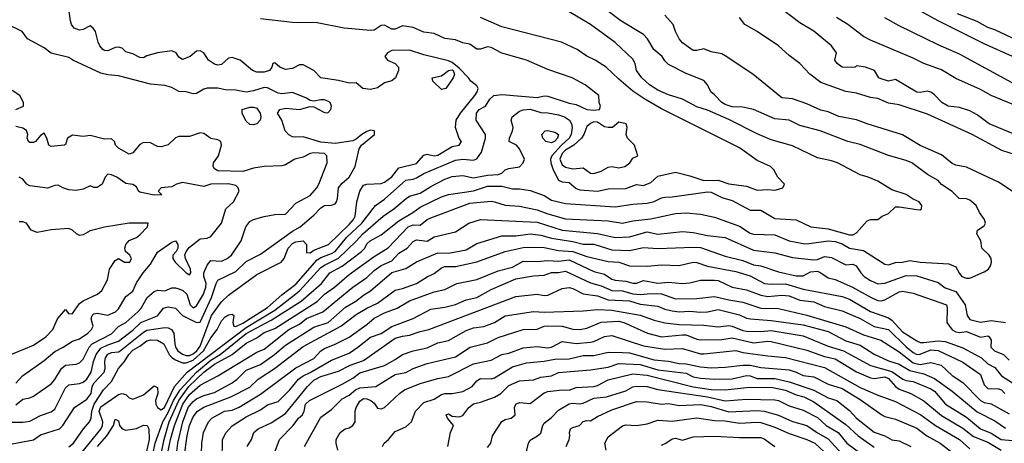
# Model space of a CAD drawing. Header units: metres. Extents: x -46681 to -43747, y -240911 to -237677.
# Tile 501 of 656: x -46287 to -46148, y -239416 to -239356. Entities that reach past the tile are written whole.
import ezdxf

# ---------------------------------------------------------------- set-up
doc = ezdxf.new("R2010")
doc.units = ezdxf.units.M
doc.layers.add('CONTOUR_INDEX', color=1, linetype='Continuous')
doc.layers.add('CONTOUR_INTER', color=3, linetype='Continuous')

msp = doc.modelspace()

# ---------------------------------------------------------------- linework, layer by layer
at = {"layer": 'CONTOUR_INDEX'}
for points, elevation in [([(-46268.6, -239419.22), (-46267.95, -239416.02), (-46266.86, -239413.02), (-46266.1, -239411.7), (-46265.34, -239410.02), (-46264.44, -239408.52), (-46262.13, -239406.02), (-46260.1, -239404.33), (-46258.79, -239403.52), (-46255.1, -239400.58), (-46251.6, -239398.71), (-46247.36, -239396.02), (-46244.49, -239393.52), (-46243.34, -239392.02), (-46241.6, -239391.06), (-46238.86, -239389.02), (-46238.41, -239388.52), (-46238.1, -239387.92), (-46237.65, -239387.52), (-46236.1, -239386.68), (-46233.6, -239384.68), (-46231.63, -239383.52), (-46230.6, -239382.75), (-46227.6, -239381.32), (-46226.6, -239380.97), (-46223.1, -239380.48), (-46221.1, -239379.8), (-46219.1, -239379.8), (-46217.6, -239380.18), (-46216.6, -239380.2), (-46215.1, -239380.43), (-46213.1, -239381.1), (-46212.1, -239381.78), (-46210.1, -239382.27), (-46203.1, -239382.71), (-46200.6, -239382.33), (-46198.6, -239382.21), (-46197.6, -239381.95), (-46196.6, -239381.45), (-46196.1, -239381.34), (-46195.1, -239381.33), (-46190.1, -239380.59), (-46189.6, -239380.65), (-46188.1, -239381.38), (-46186.6, -239381.82), (-46184.1, -239383.17), (-46182.6, -239383.17), (-46180.6, -239384.36), (-46177.6, -239384.53), (-46175.52, -239385.52), (-46173.1, -239385.81), (-46170.1, -239386.67), (-46169.6, -239386.65), (-46169.1, -239386.38), (-46167.6, -239384.68), (-46167.1, -239384.49), (-46166.1, -239384.49), (-46165.46, -239384.02), (-46164.6, -239383.67), (-46163.6, -239382.74), (-46163.1, -239382.71), (-46160.6, -239383.11), (-46160.1, -239383.13), (-46159.93, -239383.02), (-46159.9, -239382.52), (-46160.24, -239382.02), (-46161.1, -239381.63), (-46162.1, -239380.98), (-46164.1, -239380.31), (-46166.1, -239379.09), (-46167.45, -239378.52), (-46168.6, -239378.22), (-46171.76, -239376.52), (-46172.6, -239376.21), (-46174.6, -239375.83), (-46178.1, -239374.14), (-46181.1, -239373.27), (-46183.1, -239372.41), (-46187.1, -239370.39), (-46190.1, -239369.11), (-46191.6, -239368.63), (-46193.6, -239367.56), (-46195.6, -239366.94), (-46197.1, -239366.28), (-46198.26, -239365.52), (-46199.35, -239364.52), (-46200.09, -239363.52), (-46200.29, -239362.52), (-46200.6, -239361.91), (-46203.1, -239359.53), (-46206.6, -239357.02), (-46209.6, -239355.25)], 95), ([(-46146.1, -239368.68), (-46150.1, -239367.02), (-46151.6, -239366.17), (-46155.1, -239364.62), (-46157.1, -239363.39), (-46159.6, -239362.52), (-46161.1, -239361.76), (-46167.1, -239359.23), (-46168.1, -239358.69), (-46170.33, -239357.02), (-46171.93, -239356.02)], 100), ([(-46287.6, -239369), (-46286.5, -239368.52), (-46286.5, -239368.02), (-46287, -239367.02), (-46288.1, -239366.31)], 90), ([(-46287.6, -239410.61), (-46286.6, -239409.85), (-46285.6, -239409.66), (-46285.1, -239409.4), (-46282.6, -239407.68), (-46282.1, -239407.08), (-46281.16, -239405.52), (-46280.6, -239405.04), (-46279.1, -239404.9), (-46278.6, -239404.72), (-46278.1, -239404.19), (-46277.23, -239402.52), (-46276.83, -239402.02), (-46274.1, -239400.64), (-46273.1, -239399.59), (-46272.1, -239399), (-46270.37, -239397.52), (-46269.94, -239397.02), (-46269.07, -239395.52), (-46268.1, -239394.65), (-46267.6, -239394.46), (-46266.6, -239394.57), (-46265.6, -239394.14), (-46265.1, -239394.12), (-46264.6, -239394.28), (-46264.04, -239394.52), (-46263.47, -239395.02), (-46263.02, -239396.52), (-46262.6, -239396.95), (-46262.1, -239396.69), (-46261.15, -239395.02), (-46260.8, -239394.02), (-46260.76, -239393.52), (-46261.07, -239392.52), (-46261.08, -239392.02), (-46260.6, -239390.94), (-46260.1, -239390.28), (-46258.6, -239390.37), (-46257.78, -239390.02), (-46257.19, -239389.52), (-46255.84, -239387.52), (-46255.16, -239385.52), (-46254.6, -239384.78), (-46254.1, -239384.48), (-46252.6, -239384.07), (-46251.1, -239383.78), (-46249.6, -239383.73), (-46248.1, -239382.22), (-46246.1, -239381.13), (-46245.17, -239380.02), (-46244.86, -239379.52), (-46243.72, -239376.52), (-46243.75, -239375.52), (-46244.1, -239375.19), (-46245.6, -239375.1), (-46246.1, -239375.19), (-46247.1, -239375.7), (-46248.28, -239376.02), (-46249.6, -239376.82), (-46250.1, -239376.92), (-46252.6, -239377.02), (-46254.1, -239377.28), (-46255.6, -239377.74), (-46259.1, -239377.63), (-46259.6, -239377.37), (-46259.78, -239377.02), (-46259.73, -239376.52), (-46259, -239375.52), (-46258.61, -239374.02), (-46258.69, -239373.52), (-46259.1, -239373.25), (-46260.1, -239373.09), (-46261.1, -239372.4), (-46261.6, -239372.29), (-46263.1, -239372.78), (-46264.6, -239372.82), (-46265.1, -239372.98), (-46266.1, -239373.97), (-46267.1, -239374.25), (-46267.6, -239374.2), (-46268.6, -239373.71), (-46269.6, -239373.66), (-46270.1, -239373.93), (-46271.1, -239375.1), (-46271.6, -239375.29), (-46273.1, -239374.43), (-46273.56, -239374.02), (-46273.69, -239373.52), (-46274.1, -239373.14), (-46275.1, -239373.2), (-46277.1, -239372.67), (-46278.1, -239372.79), (-46279.6, -239372.6), (-46280.3, -239373.02), (-46280.6, -239373.91), (-46280.73, -239374.02), (-46282.6, -239374.21), (-46282.92, -239374.02), (-46283.2, -239373.02), (-46283.6, -239372.32), (-46284.1, -239372.68), (-46284.81, -239373.52), (-46285.1, -239373.66), (-46285.6, -239373.65), (-46285.79, -239373.52), (-46285.99, -239373.02), (-46285.91, -239372.52), (-46286.1, -239371.96), (-46286.6, -239371.64), (-46287.6, -239371.4)], 90), ([(-46213, -239372.02), (-46212.6, -239371.94), (-46211.6, -239372.21), (-46211.1, -239372.52), (-46211.23, -239373.02), (-46211.6, -239373.45), (-46212.1, -239373.68), (-46212.89, -239373.52), (-46213.3, -239373.02), (-46213.44, -239372.52), (-46213, -239372.02)], 95), ([(-46261.44, -239417.52), (-46261.37, -239416.02), (-46261.12, -239414.52), (-46260.45, -239413.02), (-46259.96, -239412.52), (-46258.19, -239411.52), (-46257.1, -239411.36), (-46256.1, -239410.96), (-46253.1, -239409.13), (-46248.1, -239405.43), (-46245.6, -239404.09), (-46244.62, -239403.02), (-46244.1, -239402.68), (-46242.6, -239402.09), (-46240.6, -239401.08), (-46238.1, -239399.31), (-46237.1, -239398.41), (-46235.6, -239397.67), (-46233.84, -239397.02), (-46232.1, -239395.96), (-46228.6, -239394.7), (-46227.1, -239394.39), (-46225.44, -239393.52), (-46222.6, -239392.97), (-46219.6, -239391.73), (-46217.6, -239391.22), (-46216.1, -239390.39), (-46214.1, -239390.43), (-46212.6, -239390.27), (-46211.1, -239390.37), (-46209.6, -239390.18), (-46206.1, -239391.82), (-46204.6, -239392.22), (-46203.6, -239392.89), (-46203.1, -239393.07), (-46201.6, -239393.21), (-46200.6, -239393.47), (-46200.1, -239393.46), (-46199.1, -239393.12), (-46197.1, -239393.46), (-46195.6, -239393.32), (-46193.6, -239393.51), (-46192.6, -239393.44), (-46191.1, -239393.05), (-46189.1, -239393.04), (-46188.6, -239393.12), (-46186.62, -239394.02), (-46184.6, -239394.44), (-46182.6, -239395.18), (-46181.6, -239395.34), (-46179.6, -239395.18), (-46178.6, -239395.24), (-46177.1, -239395.88), (-46175.1, -239396.13), (-46173.6, -239396.75), (-46171.1, -239397.39), (-46168.6, -239398.45), (-46166.6, -239399.59), (-46164.6, -239400), (-46162.1, -239402.43), (-46161.1, -239403.26), (-46160.6, -239403.51), (-46160.1, -239403.48), (-46158.6, -239402.89), (-46157.6, -239402.98), (-46154.1, -239404.6), (-46151.6, -239406.35), (-46151.1, -239407.82), (-46150.6, -239408.32), (-46149.1, -239408.35), (-46148.67, -239408.52), (-46148.17, -239409.02)], 100), ([(-46242.19, -239417.02), (-46242.45, -239416.02), (-46242.44, -239415.52), (-46241.88, -239414.52), (-46241.16, -239414.02), (-46240.6, -239413.85), (-46240.1, -239413.52), (-46239.75, -239413.02), (-46239.78, -239411.52), (-46239.61, -239411.02), (-46239.1, -239410.11), (-46238.6, -239409.73), (-46238.1, -239409.77), (-46237.55, -239410.02), (-46237.1, -239410.38), (-46236.6, -239411.11), (-46236.1, -239411.2), (-46235.6, -239411), (-46233.52, -239409.02), (-46232.81, -239408.52), (-46230.6, -239407.61), (-46228.1, -239406.9), (-46226.6, -239406.63), (-46223.1, -239404.85), (-46220.6, -239404.34), (-46219.1, -239403.52), (-46218.1, -239403.33), (-46216.1, -239402.59), (-46214.1, -239402.41), (-46212.6, -239402.58), (-46212.1, -239402.48), (-46210.6, -239401.68), (-46208.6, -239401.96), (-46206.6, -239401.79), (-46206.1, -239401.68), (-46204.6, -239400.98), (-46203.6, -239400.84), (-46199.1, -239402.33), (-46196.1, -239402.8), (-46193.6, -239402.68), (-46191.1, -239403.42), (-46190.6, -239403.46), (-46186.1, -239402.95), (-46185.1, -239403.24), (-46181.6, -239403.73), (-46179.1, -239403.94), (-46173.6, -239405.35), (-46168.6, -239408.19), (-46166.1, -239409.27), (-46163.6, -239410.14), (-46160.01, -239412.02), (-46157.94, -239413.52), (-46154.6, -239415.52), (-46153.1, -239416.82)], 105), ([(-46210.04, -239416.52), (-46209.59, -239415.52), (-46209.49, -239415.02), (-46209.57, -239414.52), (-46209.4, -239414.02), (-46209.1, -239413.8), (-46208.12, -239413.52), (-46207.6, -239413), (-46207.1, -239412.83), (-46206.6, -239412.86), (-46205.6, -239412.26), (-46203.6, -239411.34), (-46200.1, -239410.14), (-46198.6, -239410.22), (-46196.6, -239410.55), (-46195.6, -239410.46), (-46194.1, -239410.74), (-46191.1, -239410.6), (-46189.6, -239410.85), (-46187.1, -239411.61), (-46183.1, -239411.42), (-46182.13, -239411.52), (-46180.1, -239412.09), (-46178.1, -239413), (-46176.1, -239413.53), (-46174.6, -239414.59), (-46173.1, -239415.43), (-46171.1, -239417.56)], 110), ([(-46276.06, -239416.52), (-46274.77, -239415.02), (-46273.82, -239413.52), (-46273.6, -239412.63), (-46273.1, -239412.9), (-46272.97, -239413.52), (-46272.62, -239414.02), (-46272.1, -239414.18), (-46270.6, -239413.98), (-46269.6, -239413.51), (-46269.08, -239413.52), (-46268.84, -239414.02), (-46268.8, -239415.52), (-46269.36, -239418.02)], 95)]:
    msp.add_lwpolyline(points, dxfattribs=dict(at, elevation=elevation))
at = {"layer": 'CONTOUR_INTER'}
for points, elevation in [([(-46267.97, -239421.52), (-46266.69, -239415.52), (-46265.97, -239413.02), (-46264.6, -239410.02), (-46263.2, -239408.02), (-46261.1, -239406.02), (-46259.6, -239404.89), (-46257.1, -239403.55), (-46255.1, -239401.95), (-46253.6, -239401.17), (-46252.6, -239400.41), (-46251.1, -239399.89), (-46245.1, -239396.04), (-46244.06, -239395.02), (-46242.66, -239394.02), (-46240.6, -239392.24), (-46237.1, -239389.74), (-46235.1, -239388.48), (-46232.28, -239385.52), (-46231.6, -239385.27), (-46230.6, -239385.29), (-46229.6, -239384.5), (-46229.1, -239384.27), (-46223.6, -239382.18), (-46220.6, -239381.94), (-46220.1, -239382), (-46218.6, -239382.48), (-46216.6, -239382.63), (-46214.1, -239383.12), (-46212.6, -239383.71), (-46210.1, -239384.42), (-46204.1, -239384.67), (-46202.1, -239385.03), (-46200.6, -239384.68), (-46198.1, -239384.43), (-46194.6, -239383.65), (-46193.1, -239383.55), (-46191.1, -239383.76), (-46189.1, -239384.16), (-46185.6, -239385.43), (-46184.1, -239386.43), (-46183.6, -239386.58), (-46180.6, -239386.65), (-46178.6, -239387.5), (-46176.6, -239387.88), (-46176.1, -239387.92), (-46173.1, -239387.53), (-46172.1, -239387.59), (-46171.1, -239387.95), (-46170.1, -239388.52), (-46168.1, -239388.86), (-46165.1, -239390.8), (-46164.6, -239390.89), (-46163.6, -239390.55), (-46162.6, -239390.52), (-46161.6, -239390.28), (-46160.1, -239390.5), (-46156.1, -239390.75), (-46155.1, -239391.17), (-46154.6, -239392.12), (-46154.23, -239392.52), (-46153.6, -239392.79), (-46153.1, -239392.76), (-46151.1, -239391.9), (-46150.51, -239391.52), (-46150.21, -239391.02), (-46150.07, -239390.52), (-46150.1, -239389.99), (-46150.38, -239389.52), (-46151.45, -239388.52), (-46151.57, -239387.52), (-46152.12, -239386.52), (-46152.04, -239386.02), (-46151.1, -239385.41), (-46150.91, -239385.02), (-46151.07, -239384.52), (-46151.75, -239383.52), (-46152.24, -239382.52), (-46153.1, -239381.8), (-46153.6, -239381.59), (-46154.61, -239381.52), (-46155.6, -239380.57), (-46157.1, -239379.57), (-46157.6, -239379.02), (-46159.1, -239378.16), (-46161.28, -239376.52), (-46162.1, -239376.19), (-46164.6, -239375.49), (-46168.6, -239373.94), (-46170.34, -239373.52), (-46174.24, -239372.02), (-46177.1, -239371.23), (-46178.6, -239370.52), (-46180.6, -239370.32), (-46183.6, -239369.02), (-46185.1, -239368.67), (-46186.6, -239368.6), (-46187.6, -239368.31), (-46188.1, -239368.02), (-46189.1, -239366.92), (-46189.62, -239366.52), (-46190.1, -239365.51), (-46190.6, -239364.93), (-46193.1, -239363.92), (-46195.6, -239362.65), (-46196.1, -239362.15), (-46196.49, -239361.52), (-46197.68, -239360.52), (-46198.54, -239359.02), (-46199.1, -239358.44), (-46202.29, -239356.52), (-46208.1, -239352.1)], 96), ([(-46147.1, -239361.51), (-46151.1, -239359.72), (-46157.6, -239356.51), (-46165.6, -239352.03)], 102), ([(-46288.1, -239416.11), (-46285.1, -239415.58), (-46284.1, -239414.84), (-46281.45, -239414.02), (-46280.95, -239413.52), (-46279.3, -239411.02), (-46277.6, -239409.85), (-46276.96, -239409.02), (-46276.81, -239408.02), (-46276.54, -239407.52), (-46275.14, -239406.02), (-46274.99, -239405.52), (-46275.06, -239404.52), (-46274.94, -239404.02), (-46274.6, -239403.5), (-46274.1, -239403.25), (-46273.1, -239403.16), (-46272.86, -239403.02), (-46269.6, -239400.39), (-46269.1, -239400.1), (-46266.6, -239399.71), (-46266.1, -239399.78), (-46265.66, -239400.02), (-46265.31, -239400.52), (-46265.18, -239402.02), (-46265.06, -239402.52), (-46264.74, -239403.02), (-46264.1, -239403.47), (-46263.6, -239403.65), (-46263.1, -239403.65), (-46262.6, -239403.42), (-46262.08, -239403.02), (-46261.6, -239402.37), (-46260.02, -239398.02), (-46258.6, -239396.11), (-46257.6, -239395.18), (-46253.6, -239392.24), (-46250.17, -239390.52), (-46249.75, -239390.02), (-46249.19, -239388.52), (-46248.6, -239387.87), (-46248.1, -239387.66), (-46247.09, -239387.52), (-46246.64, -239388.02), (-46246.6, -239389.15), (-46246.1, -239389.22), (-46245.6, -239388.83), (-46243.52, -239388.02), (-46240.6, -239385.23), (-46240, -239384.52), (-46239.78, -239384.02), (-46239.54, -239382.02), (-46239.1, -239380.49), (-46238.6, -239379.64), (-46238.1, -239379.51), (-46236.1, -239379.44), (-46235.6, -239379.26), (-46234.6, -239378.5), (-46233.6, -239377.21), (-46231.1, -239376.61), (-46230.1, -239375.43), (-46229.6, -239375.27), (-46228.6, -239375.53), (-46228.1, -239375.43), (-46226.1, -239374.19), (-46225.1, -239374.02), (-46224.78, -239373.52), (-46225.1, -239373.1), (-46225.63, -239371.52), (-46225.5, -239370.52), (-46224.91, -239369.52), (-46222.87, -239367.02), (-46222.54, -239366.52), (-46222.4, -239366.02), (-46222.6, -239365.64), (-46223.47, -239365.02), (-46223.77, -239364.52), (-46225.1, -239363.16), (-46226.1, -239362.36), (-46226.6, -239362.13), (-46230.1, -239361.28), (-46232.1, -239360.62), (-46234.6, -239360.7), (-46235.2, -239361.02), (-46235.59, -239361.52), (-46235.2, -239362.02), (-46234.1, -239362.51), (-46233.64, -239363.02), (-46233.66, -239363.52), (-46234.07, -239364.52), (-46234.6, -239364.97), (-46235.6, -239365.26), (-46236.6, -239365.94), (-46237.6, -239366.18), (-46238.67, -239366.02), (-46239.6, -239365.25), (-46240.6, -239365.3), (-46242.1, -239364.91), (-46244.6, -239364.53), (-46245.6, -239363.5), (-46247.1, -239362.71), (-46247.6, -239362.69), (-46248.6, -239363.23), (-46249.6, -239363.37), (-46250.38, -239363.02), (-46251.1, -239362.44), (-46251.38, -239362.52), (-46251.51, -239363.02), (-46251.81, -239363.52), (-46252.6, -239363.73), (-46253.6, -239363.74), (-46254.24, -239363.52), (-46255.99, -239362.02), (-46257.1, -239361.66), (-46257.6, -239361.76), (-46258.6, -239362.64), (-46259.1, -239362.75), (-46259.6, -239362.62), (-46260.44, -239362.02), (-46261.09, -239361.02), (-46261.6, -239360.72), (-46262.1, -239360.76), (-46263.02, -239361.52), (-46264.1, -239361.94), (-46264.6, -239361.64), (-46264.99, -239361.02), (-46265.6, -239360.74), (-46267.6, -239361.02), (-46269.1, -239361.42), (-46269.6, -239361.7), (-46270.1, -239361.67), (-46271.1, -239361.13), (-46272.1, -239360.85), (-46272.6, -239360.37), (-46273.1, -239360.22), (-46273.6, -239360.26), (-46274.6, -239360.71), (-46275.1, -239360.69), (-46275.33, -239360.52), (-46275.76, -239360.02), (-46275.99, -239359.52), (-46276.38, -239358.02), (-46276.68, -239357.52), (-46277.1, -239357.21), (-46278.1, -239357.73), (-46278.6, -239357.81), (-46279.36, -239357.52), (-46279.73, -239357.02), (-46279.87, -239356.52), (-46280.15, -239354.52)], 92), ([(-46147.1, -239372.38), (-46150.41, -239371.02), (-46152.1, -239369.73), (-46153.1, -239369.18), (-46154.6, -239368.73), (-46156.18, -239368.52), (-46157.09, -239368.02), (-46158.1, -239366.91), (-46158.6, -239366.56), (-46159.1, -239366.41), (-46160.1, -239366.59), (-46160.6, -239366.56), (-46163.6, -239364.77), (-46164.6, -239364.98), (-46165.6, -239364.66), (-46165.96, -239364.52), (-46166.55, -239363.52), (-46167.83, -239363.02), (-46169.1, -239362.82), (-46169.28, -239363.02), (-46169.6, -239363.09), (-46171.12, -239363.02), (-46171.83, -239362.52), (-46172.15, -239362.02), (-46171.93, -239361.02), (-46172.62, -239360.02), (-46175.1, -239357.97), (-46177.1, -239356.8), (-46179.6, -239354.85)], 99), ([(-46280.1, -239416.53), (-46279.45, -239416.02), (-46278.04, -239414.02), (-46277.18, -239413.02), (-46276.95, -239412.52), (-46276.86, -239411.52), (-46276.56, -239410.52), (-46275.22, -239408.52), (-46274.1, -239407.33), (-46273.1, -239405.52), (-46272.26, -239404.52), (-46271.68, -239403.52), (-46271.1, -239402.94), (-46270.1, -239402.38), (-46269.1, -239401.6), (-46268.6, -239401.45), (-46267.6, -239401.49), (-46266.71, -239402.02), (-46265.97, -239403.52), (-46265.6, -239403.96), (-46265.1, -239404.28), (-46264.1, -239404.72), (-46263.6, -239404.7), (-46262.6, -239404.32), (-46261.12, -239403.02), (-46260.1, -239401.18), (-46259.2, -239400.02), (-46258.6, -239398.78), (-46258.1, -239398.23), (-46257.6, -239397.93), (-46257.1, -239397.83), (-46256.84, -239398.02), (-46257.01, -239399.02), (-46256.85, -239399.52), (-46256.6, -239399.57), (-46255.6, -239399.12), (-46252.1, -239396.92), (-46250.1, -239395.1), (-46248.1, -239393.62), (-46245.1, -239390.21), (-46244.6, -239389.87), (-46243.1, -239389.31), (-46242.6, -239388.99), (-46240.98, -239387.02), (-46238.81, -239385.02), (-46236.87, -239382.52), (-46235.6, -239381.64), (-46232.6, -239378.94), (-46231.6, -239378.84), (-46231.1, -239378.64), (-46230.1, -239378), (-46225.6, -239376.13), (-46224.6, -239376.01), (-46223.1, -239376.14), (-46222.6, -239375.94), (-46221.93, -239375.02), (-46221.41, -239373.02), (-46221.39, -239372.52), (-46222.68, -239370.52), (-46222.67, -239369.52), (-46222.28, -239369.02), (-46221.37, -239368.52), (-46220.78, -239367.52), (-46220.21, -239367.02), (-46219.1, -239366.88), (-46214.1, -239367.29), (-46213.1, -239367.09), (-46212.6, -239367.13), (-46209.6, -239368.09), (-46208.6, -239368.27), (-46207.1, -239369), (-46206.1, -239369.11), (-46205.31, -239369.02), (-46205.19, -239368.52), (-46205.35, -239368.02), (-46205.41, -239367.02), (-46207.34, -239365.52), (-46209.19, -239364.52), (-46212.6, -239363.34), (-46215.6, -239362.02), (-46219.1, -239361.06), (-46220.6, -239360.26), (-46221.1, -239360.17), (-46222.1, -239360.51), (-46222.6, -239360.49), (-46223.6, -239359.81), (-46224.6, -239359.59), (-46225.6, -239359.16), (-46227.1, -239358.97), (-46228.6, -239358.27), (-46230.1, -239358.11), (-46231.6, -239357.44), (-46233.1, -239357.2), (-46234.1, -239357.67), (-46234.6, -239357.66), (-46235.6, -239357.12), (-46236.1, -239357.15), (-46237.1, -239357.81), (-46237.6, -239357.85), (-46241.3, -239357.52), (-46245.1, -239356.77), (-46248.6, -239356.75), (-46253.1, -239356.23)], 93), ([(-46279.1, -239418.33), (-46275.6, -239414.06), (-46275.38, -239413.52), (-46275.34, -239413.02), (-46275.83, -239411.52), (-46275.6, -239410.9), (-46273.1, -239409.15), (-46272.6, -239409.02), (-46272.1, -239409.16), (-46271.6, -239409.64), (-46271.1, -239409.81), (-46269.6, -239409.21), (-46268.1, -239407.96), (-46267.6, -239408.19), (-46267.58, -239409.02), (-46267.88, -239410.02), (-46267.85, -239410.52), (-46267.64, -239411.02), (-46267.1, -239411.32), (-46266.61, -239411.02), (-46265.24, -239408.02), (-46263.44, -239406.02), (-46255.1, -239399.74), (-46251.1, -239397.3), (-46248.1, -239394.97), (-46247.55, -239394.52), (-46244.6, -239391.29), (-46244.1, -239390.92), (-46242.1, -239389.95), (-46239.6, -239387.56), (-46238.68, -239386.52), (-46235.82, -239384.02), (-46234.31, -239383.02), (-46232.56, -239381.52), (-46232.1, -239381.23), (-46230.6, -239380.79), (-46229.1, -239379.85), (-46227.1, -239378.82), (-46226.1, -239378.44), (-46224.6, -239378.31), (-46223.1, -239378.62), (-46221.1, -239378.25), (-46219.6, -239378.17), (-46219.1, -239377.97), (-46218.6, -239377.52), (-46218.1, -239377.3), (-46216.6, -239377.08), (-46216.07, -239376.52), (-46215.87, -239376.02), (-46216.61, -239374.52), (-46217.01, -239374.02), (-46218.06, -239373.52), (-46218.01, -239373.02), (-46217.58, -239372.02), (-46217.5, -239371.52), (-46217.77, -239370.52), (-46217.61, -239370.02), (-46216.6, -239369.22), (-46216.1, -239369.03), (-46215.1, -239368.94), (-46213.6, -239369.4), (-46212.6, -239369.45), (-46211.1, -239369.75), (-46210.23, -239370.02), (-46209.57, -239370.52), (-46209.27, -239371.02), (-46209.17, -239371.52), (-46209.32, -239372.52), (-46209.6, -239373.05), (-46210.68, -239374.02), (-46212.06, -239375.52), (-46212.21, -239376.02), (-46212.16, -239376.52), (-46211.84, -239377.52), (-46211.1, -239378.94), (-46210.6, -239379.18), (-46209.6, -239379.3), (-46208.6, -239380.11), (-46208.1, -239380.31), (-46205.6, -239380.49), (-46204.1, -239380.18), (-46201.6, -239380.11), (-46200.1, -239379.58), (-46199.1, -239379.69), (-46198.1, -239379.31), (-46197.1, -239378.39), (-46194.6, -239377.82), (-46192.6, -239378.33), (-46190.61, -239379.02), (-46188.6, -239378.98), (-46187.1, -239379.46), (-46184.6, -239379.82), (-46183.1, -239380.39), (-46181.6, -239380.27), (-46180.6, -239380.35), (-46180.1, -239380.24), (-46179.49, -239380.02), (-46179.25, -239379.52), (-46180.19, -239378.52), (-46180.76, -239377.52), (-46181.21, -239377.02), (-46183.1, -239376.2), (-46185.6, -239374.41), (-46196.6, -239368.88), (-46198.95, -239367.52), (-46200.6, -239366.41), (-46202.6, -239364.72), (-46204.36, -239363.02), (-46205.92, -239362.02), (-46207.1, -239361.46), (-46208.46, -239360.52), (-46210.69, -239359.52), (-46219.1, -239357.33), (-46222.1, -239356.04)], 94), ([(-46146.6, -239380.87), (-46149.1, -239379.24), (-46153.6, -239377.12), (-46155.1, -239376.83), (-46155.6, -239376.62), (-46157.1, -239375.41), (-46160.1, -239374.06), (-46162.6, -239372.57), (-46167.6, -239371.03), (-46169.1, -239370.43), (-46171.6, -239369.99), (-46173.1, -239369.32), (-46174.1, -239369.07), (-46176.1, -239368.2), (-46178.1, -239367.5), (-46179.6, -239367.36), (-46183.7, -239364.02), (-46187.6, -239361.43), (-46188.1, -239361.17), (-46189.6, -239360.86), (-46190.6, -239360.46), (-46191.6, -239360.69), (-46192.1, -239360.67), (-46192.6, -239360.36), (-46193.6, -239359.6), (-46194.1, -239359.03), (-46194.61, -239358.02), (-46194.93, -239357.02), (-46196.1, -239355.68)], 97), ([(-46145.1, -239375.91), (-46148.6, -239374.78), (-46152.79, -239372.52), (-46159.1, -239369.65), (-46163.1, -239368.34), (-46164.6, -239368.12), (-46166.1, -239367.44), (-46167.1, -239367.29), (-46169.1, -239366.69), (-46170.6, -239366.46), (-46174.1, -239365.17), (-46175.67, -239364.02), (-46177.1, -239362.53), (-46178.6, -239361.39), (-46180.07, -239360.02), (-46183.1, -239358), (-46184.82, -239357.02), (-46185.61, -239356.02)], 98), ([(-46146.1, -239365.78), (-46154.6, -239361.21), (-46157.6, -239359.9), (-46163.1, -239357.19), (-46165.1, -239356.07)], 101), ([(-46147.1, -239358.95), (-46149.6, -239357.76), (-46150.6, -239357.43), (-46152.1, -239356.61), (-46154.88, -239355.52)], 103), ([(-46288.1, -239413.06), (-46286.6, -239413.06), (-46285.6, -239412.91), (-46284.1, -239412.12), (-46282.6, -239411.62), (-46282.1, -239411.25), (-46280.6, -239408.25), (-46280.1, -239407.8), (-46278.6, -239407.63), (-46278.1, -239407.45), (-46277.6, -239406.99), (-46276.95, -239406.02), (-46276.63, -239404.52), (-46276.25, -239403.52), (-46275.6, -239402.65), (-46274.6, -239402.15), (-46273.1, -239401.66), (-46271.1, -239400.12), (-46269.96, -239399.02), (-46267.6, -239398.07), (-46266.79, -239397.02), (-46266.1, -239396.81), (-46265.1, -239396.99), (-46264.1, -239398.03), (-46262.1, -239399), (-46261.6, -239398.96), (-46260.03, -239395.52), (-46259.37, -239393.52), (-46259.1, -239393.07), (-46256.6, -239391.82), (-46255.1, -239390.43), (-46253.1, -239389.41), (-46248.6, -239386.16), (-46247.52, -239385.52), (-46245.6, -239383.91), (-46244.6, -239382.85), (-46244.1, -239382.55), (-46243.1, -239382.47), (-46242.6, -239382.28), (-46242.4, -239382.02), (-46242.23, -239381.52), (-46242.12, -239380.02), (-46241.6, -239379.36), (-46240.61, -239378.52), (-46239.77, -239377.02), (-46239.21, -239374.52), (-46238.88, -239374.02), (-46237.03, -239372.52), (-46237.01, -239372.02), (-46237.6, -239371.93), (-46238.1, -239372.1), (-46238.82, -239372.52), (-46239.6, -239373.2), (-46240.1, -239373.41), (-46242.6, -239373.79), (-46244.6, -239373.59), (-46247.1, -239372.83), (-46248.1, -239372.91), (-46248.6, -239372.83), (-46249.1, -239372.55), (-46249.61, -239372.02), (-46250.09, -239370.52), (-46250.7, -239369.52), (-46250.36, -239369.02), (-46249.6, -239368.81), (-46247.6, -239369.02), (-46246.1, -239368.58), (-46245.6, -239368.6), (-46244.1, -239369.42), (-46243.6, -239369.49), (-46243.2, -239369.02), (-46243.1, -239368.52), (-46243.3, -239368.02), (-46243.6, -239367.82), (-46244.1, -239367.64), (-46244.6, -239367.63), (-46245.6, -239367.82), (-46246.1, -239367.71), (-46246.6, -239367.39), (-46248.6, -239366.62), (-46250.1, -239366.78), (-46250.6, -239366.7), (-46252.1, -239365.92), (-46252.6, -239365.88), (-46254.1, -239366.36), (-46255.1, -239366.53), (-46256.6, -239366.28), (-46258.1, -239366.21), (-46259.1, -239365.98), (-46260.6, -239366.01), (-46261.1, -239366.11), (-46262.1, -239366.73), (-46262.6, -239366.8), (-46263.6, -239366.51), (-46264.6, -239366.48), (-46265.6, -239365.9), (-46266.6, -239365.6), (-46268.6, -239365.41), (-46273.1, -239364.26), (-46274.6, -239364.11), (-46275.6, -239363.87), (-46279.54, -239362.02), (-46280.1, -239361.66), (-46282.6, -239361.06), (-46283.6, -239360.29), (-46285.92, -239359.02), (-46286.71, -239358.02), (-46289.1, -239356.81)], 91), ([(-46226.6, -239363.52), (-46226.1, -239363.4), (-46225.93, -239363.52), (-46225.77, -239364.02), (-46225.93, -239364.52), (-46226.98, -239366.02), (-46227.6, -239366.17), (-46228.82, -239365.02), (-46228.92, -239364.52), (-46227.6, -239364.23), (-46226.6, -239363.52)], 92), ([(-46255.69, -239369.02), (-46254.6, -239368.67), (-46254.1, -239368.67), (-46253.6, -239368.83), (-46253.13, -239369.52), (-46253.06, -239370.02), (-46253.17, -239370.52), (-46253.6, -239371.03), (-46254.1, -239371.17), (-46254.6, -239371.1), (-46255.1, -239370.63), (-46255.45, -239370.02), (-46255.69, -239369.52), (-46255.69, -239369.02)], 91), ([(-46206.6, -239370.97), (-46207.1, -239371.41), (-46207.54, -239372.52), (-46207.88, -239373.02), (-46208.92, -239374.02), (-46210.1, -239374.71), (-46210.6, -239375.22), (-46210.92, -239376.02), (-46210.6, -239376.82), (-46210.1, -239377.14), (-46209.1, -239377.38), (-46207.6, -239377.21), (-46206.6, -239377.96), (-46206.1, -239378.04), (-46205.1, -239377.71), (-46204.1, -239377.12), (-46203.6, -239377.01), (-46202.6, -239377.24), (-46201.76, -239377.02), (-46201.06, -239376.52), (-46200.6, -239375.84), (-46199.9, -239375.52), (-46200.38, -239374.02), (-46201.38, -239373.02), (-46201.55, -239372.52), (-46201.4, -239371.52), (-46201.54, -239371.02), (-46202.6, -239370.78), (-46203.47, -239371.52), (-46204.1, -239371.55), (-46204.6, -239371.46), (-46205.6, -239370.77), (-46206.1, -239370.73), (-46206.6, -239370.97)], 93), ([(-46287.6, -239407.56), (-46286.63, -239406.52), (-46283.6, -239404.36), (-46282.1, -239403.12), (-46280.9, -239402.52), (-46279.6, -239401.66), (-46278.6, -239401.31), (-46277.43, -239400.52), (-46276.91, -239400.02), (-46276.69, -239399.52), (-46276.98, -239398.52), (-46276.84, -239398.02), (-46276.6, -239397.82), (-46276.1, -239397.72), (-46274.6, -239398.01), (-46273.52, -239397.52), (-46273.1, -239397.08), (-46272.1, -239395.37), (-46271.1, -239394.59), (-46270.6, -239393.41), (-46269.65, -239392.02), (-46268.6, -239390.82), (-46267.6, -239389.13), (-46265.6, -239387.68), (-46265.1, -239387.5), (-46264.77, -239388.02), (-46264.75, -239388.52), (-46264.97, -239389.02), (-46265.47, -239389.52), (-46265.46, -239390.02), (-46265.12, -239390.52), (-46263.6, -239392), (-46263.1, -239392.31), (-46262.92, -239392.02), (-46262.97, -239391.52), (-46263.69, -239390.02), (-46263.76, -239389.52), (-46263.59, -239389.02), (-46263.1, -239388.39), (-46261.6, -239387.21), (-46260.6, -239387.14), (-46260.1, -239386.92), (-46258.61, -239385.02), (-46258, -239383.02), (-46256.91, -239382.02), (-46256.09, -239380.52), (-46256.26, -239380.02), (-46256.6, -239379.73), (-46257.6, -239379.49), (-46260.1, -239379.52), (-46261.1, -239379.87), (-46264.1, -239379.29), (-46264.96, -239379.52), (-46265.6, -239379.92), (-46267.1, -239380.04), (-46267.53, -239380.52), (-46266.99, -239381.02), (-46268.1, -239381.06), (-46270.1, -239380.63), (-46270.31, -239380.52), (-46270.6, -239379.89), (-46271.1, -239379.55), (-46272.1, -239379.43), (-46273.36, -239378.52), (-46274.1, -239378.19), (-46274.6, -239378.11), (-46275, -239378.52), (-46275.42, -239379.52), (-46276.1, -239379.97), (-46276.6, -239379.99), (-46277.1, -239379.78), (-46278.1, -239380.22), (-46279.1, -239380.43), (-46280.1, -239380.33), (-46280.97, -239380.02), (-46281.6, -239379.64), (-46282.1, -239379.69), (-46283.1, -239380.09), (-46285.6, -239379.74), (-46286.02, -239379.52), (-46286.6, -239378.83), (-46287.1, -239378.55)], 89), ([(-46266.49, -239419.02), (-46265.78, -239415.52), (-46265.24, -239413.52), (-46264.03, -239410.52), (-46263.1, -239409.16), (-46261.6, -239407.84), (-46259.1, -239406.53), (-46253.6, -239403.21), (-46252.6, -239402.76), (-46249.1, -239400.02), (-46247.6, -239399.24), (-46246.6, -239398.46), (-46244.3, -239397.52), (-46240.08, -239394.02), (-46238.1, -239392.69), (-46237.1, -239391.67), (-46236.1, -239391.01), (-46234.6, -239390.32), (-46233.6, -239389.27), (-46232.43, -239388.52), (-46231.6, -239387.59), (-46231.1, -239387.38), (-46229.6, -239387.54), (-46228.6, -239386.94), (-46225.6, -239386.26), (-46223.76, -239385.02), (-46222.1, -239384.48), (-46214.1, -239384.9), (-46210.6, -239386), (-46205.6, -239386.47), (-46203.1, -239387.05), (-46201.1, -239386.94), (-46198.6, -239386.26), (-46197.1, -239386.56), (-46193.6, -239386.21), (-46192.1, -239386.32), (-46190.1, -239386.77), (-46187.6, -239387.03), (-46183.6, -239388.84), (-46180.6, -239389.22), (-46178.1, -239389.84), (-46175.1, -239390.18), (-46174.6, -239390.12), (-46173.6, -239389.71), (-46172.6, -239389.84), (-46170.6, -239390.9), (-46169.6, -239390.81), (-46169.12, -239391.02), (-46168.5, -239392.02), (-46168, -239392.52), (-46167.1, -239393.12), (-46166.1, -239393.57), (-46165.1, -239393.48), (-46162.1, -239392.38), (-46160.6, -239392.43), (-46157.6, -239393.4), (-46156.6, -239394.14), (-46155.1, -239394.63), (-46153.78, -239396.52), (-46153.5, -239398.02), (-46153.1, -239398.61), (-46151.6, -239398.96), (-46150.1, -239398.75), (-46148.1, -239399.03)], 97), ([(-46290.6, -239404.48), (-46285.1, -239402.21), (-46283.37, -239401.02), (-46282.37, -239400.02), (-46281.69, -239398.52), (-46280.6, -239397.19), (-46280.1, -239397.82), (-46279.6, -239397.77), (-46278.6, -239396.33), (-46278.1, -239395.97), (-46276.07, -239395.02), (-46275.48, -239394.52), (-46274.66, -239393.02), (-46274.38, -239391.52), (-46273.6, -239390.27), (-46273.1, -239389.98), (-46272.28, -239390.52), (-46271.53, -239390.52), (-46271.27, -239390.02), (-46271.52, -239389.52), (-46272.12, -239389.02), (-46272.23, -239388.52), (-46272.08, -239388.02), (-46271.6, -239387.44), (-46270.6, -239387.02), (-46270.1, -239386.67), (-46269.05, -239385.52), (-46268.95, -239385.02), (-46271.6, -239385.04), (-46275.1, -239385.59), (-46277.1, -239386.12), (-46278.1, -239386.67), (-46278.6, -239386.77), (-46279.05, -239386.52), (-46279.6, -239386), (-46280.1, -239385.76), (-46282.6, -239385.95), (-46284.6, -239386.35), (-46285.42, -239386.02), (-46286.1, -239385.02), (-46286.6, -239384.84), (-46287.1, -239384.82)], 88), ([(-46265.13, -239419.02), (-46264.73, -239416.02), (-46264.06, -239413.02), (-46263.29, -239411.02), (-46262.6, -239410.17), (-46262.1, -239409.76), (-46261.1, -239409.31), (-46259.6, -239408.89), (-46257.1, -239407.51), (-46256.41, -239407.02), (-46255.1, -239405.73), (-46253.1, -239404.92), (-46251.13, -239403.52), (-46249.6, -239402.2), (-46245.6, -239399.66), (-46243.58, -239399.02), (-46241.1, -239396.87), (-46239.66, -239396.02), (-46238.6, -239395.15), (-46237.6, -239394.54), (-46234.6, -239391.97), (-46232.6, -239391.4), (-46231.1, -239390.48), (-46228.1, -239389.19), (-46226.6, -239389.25), (-46224.1, -239388.76), (-46222.6, -239387.9), (-46219.1, -239386.81), (-46217.1, -239386.81), (-46215.1, -239386.53), (-46213.6, -239386.7), (-46212.1, -239387.13), (-46209.1, -239387.61), (-46207.6, -239387.98), (-46206.1, -239388), (-46203.6, -239388.8), (-46201.1, -239388.89), (-46199.1, -239388.45), (-46197.1, -239388.61), (-46192.1, -239388.39), (-46191.1, -239388.44), (-46187.6, -239389.67), (-46185.1, -239390.27), (-46183.6, -239390.91), (-46182.6, -239391.03), (-46180.1, -239391.9), (-46177.6, -239392.42), (-46176.6, -239392.44), (-46175.6, -239391.86), (-46174.6, -239391.79), (-46174.1, -239392.01), (-46173.1, -239392.72), (-46172.1, -239392.98), (-46169.67, -239394.02), (-46167.03, -239395.52), (-46166.1, -239395.92), (-46165.6, -239395.96), (-46165.1, -239395.81), (-46163.1, -239394.68), (-46162.6, -239394.6), (-46161.1, -239394.87), (-46156.42, -239396.52), (-46156.31, -239397.02), (-46156.38, -239399.02), (-46155.6, -239400.04), (-46155.1, -239400.32), (-46154.6, -239400.41), (-46153.6, -239400.3), (-46151.6, -239401.07), (-46150.6, -239400.9), (-46150.38, -239401.02), (-46150.13, -239401.52), (-46150.15, -239402.52), (-46149.63, -239403.02), (-46148.37, -239403.52), (-46147.6, -239404.32)], 98), ([(-46263.85, -239418.02), (-46263.45, -239415.02), (-46263.09, -239413.52), (-46262.6, -239412.32), (-46261.97, -239411.52), (-46261.1, -239410.97), (-46257.27, -239409.52), (-46254.6, -239408.13), (-46253.43, -239407.02), (-46251.12, -239405.52), (-46247.1, -239402.42), (-46241.77, -239399.52), (-46239.6, -239397.88), (-46238.1, -239396.98), (-46236.6, -239396.28), (-46234.1, -239394.47), (-46233.1, -239394.25), (-46231.1, -239393.51), (-46229.6, -239392.57), (-46228.6, -239392.1), (-46227.6, -239391.32), (-46227.1, -239391.14), (-46225.6, -239391.14), (-46222.6, -239390.49), (-46218.6, -239388.99), (-46216.1, -239388.46), (-46215.1, -239388.38), (-46213.1, -239388.43), (-46211.1, -239388.89), (-46209.1, -239389.01), (-46207.1, -239389.72), (-46204.1, -239390.4), (-46202.6, -239390.51), (-46201.1, -239391.05), (-46198.6, -239391.08), (-46196.6, -239390.88), (-46194.1, -239391.01), (-46192.1, -239390.51), (-46191.6, -239390.56), (-46190.1, -239391.09), (-46186.1, -239391.84), (-46184.1, -239392.43), (-46182.07, -239393.52), (-46181.1, -239393.64), (-46179.1, -239393.55), (-46176.6, -239394.3), (-46171.1, -239395.34), (-46170.1, -239395.74), (-46167.1, -239397.47), (-46164.6, -239398.37), (-46164.1, -239398.67), (-46162.6, -239400.33), (-46160.6, -239401.61), (-46160.1, -239401.82), (-46159.6, -239401.85), (-46157.6, -239401.61), (-46156.6, -239401.69), (-46154.1, -239402.6), (-46152.35, -239403.52), (-46151.5, -239404.02), (-46150.6, -239404.85), (-46149.6, -239405.35), (-46148.67, -239406.52), (-46147.11, -239407.52)], 99), ([(-46258.51, -239418.52), (-46258.48, -239415.52), (-46257.94, -239414.52), (-46257.1, -239413.61), (-46255.1, -239412.32), (-46253.1, -239411.32), (-46252.1, -239410.65), (-46250.6, -239410.15), (-46248.96, -239408.52), (-46247.75, -239407.02), (-46247.1, -239406.52), (-46246.1, -239406.07), (-46243.1, -239404.33), (-46240.6, -239403.34), (-46239.36, -239402.52), (-46237.6, -239401.07), (-46236.1, -239400.56), (-46234.6, -239399.59), (-46231.6, -239398.48), (-46229.1, -239397.14), (-46227.1, -239396.86), (-46225.6, -239396.5), (-46224.1, -239395.85), (-46222.6, -239395.51), (-46220.6, -239394.37), (-46217.1, -239392.86), (-46214.6, -239392.44), (-46213.1, -239392.34), (-46212.1, -239391.99), (-46211.1, -239391.99), (-46210.1, -239391.8), (-46206.6, -239393.43), (-46205.1, -239393.85), (-46203.6, -239394.51), (-46202.1, -239394.56), (-46200.6, -239394.96), (-46199.6, -239395.09), (-46198.1, -239394.94), (-46196.6, -239394.99), (-46194.6, -239395.7), (-46191.6, -239395.63), (-46189.1, -239395.36), (-46187.1, -239395.85), (-46185.1, -239396.16), (-46182.6, -239397), (-46180.1, -239397.07), (-46176.1, -239397.97), (-46170.6, -239399.62), (-46168.1, -239400.78), (-46165.66, -239401.52), (-46163.1, -239403.18), (-46161.1, -239404.72), (-46160.1, -239404.93), (-46158.6, -239404.64), (-46157.15, -239405.02), (-46155.6, -239406.49), (-46154.1, -239407.48), (-46151.6, -239410.03), (-46151.1, -239410.28), (-46150.1, -239410.49), (-46147.6, -239411.9)], 101), ([(-46254.99, -239416.52), (-46254.38, -239415.52), (-46254.02, -239414.52), (-46253.43, -239414.02), (-46251.6, -239413.17), (-46249.6, -239411.84), (-46246.49, -239408.02), (-46245.6, -239407.17), (-46244.6, -239406.65), (-46242.1, -239405.88), (-46240.45, -239405.02), (-46238.6, -239404.39), (-46234.1, -239401.25), (-46233.1, -239400.93), (-46232.1, -239400.82), (-46230.6, -239400.28), (-46229.36, -239400.02), (-46217.1, -239395.37), (-46214.1, -239395.05), (-46213.1, -239395.23), (-46212.6, -239395.18), (-46210.6, -239394.22), (-46209.6, -239394.09), (-46209.1, -239394.22), (-46207.6, -239395), (-46205.6, -239395.27), (-46204.1, -239395.81), (-46201.1, -239395.98), (-46199.6, -239396.45), (-46197.1, -239396.72), (-46196.1, -239397.15), (-46195.1, -239397.38), (-46194.1, -239397.51), (-46192.6, -239397.43), (-46191.1, -239397.55), (-46190.1, -239397.51), (-46188.6, -239397.21), (-46185.6, -239397.95), (-46184.6, -239398.4), (-46184.03, -239398.52), (-46181.1, -239398.74), (-46176.6, -239399.37), (-46173.1, -239400.3), (-46170.6, -239401.62), (-46168.6, -239402.21), (-46166.6, -239403.49), (-46164.6, -239404.41), (-46163.1, -239404.88), (-46161.6, -239405.81), (-46159.6, -239406.28), (-46158.1, -239406.91), (-46155.6, -239408.68), (-46152.1, -239411.62), (-46149.6, -239412.9), (-46148.1, -239413.91)], 102), ([(-46251.16, -239417.52), (-46250.41, -239415.52), (-46248.51, -239413.52), (-46247.76, -239412.52), (-46247.19, -239412.02), (-46246.96, -239411.52), (-46246.76, -239410.52), (-46246.21, -239410.02), (-46241.6, -239407.71), (-46240.1, -239406.88), (-46239.1, -239406.11), (-46235.6, -239405.08), (-46234.1, -239404.25), (-46233.1, -239403.51), (-46231.6, -239403.02), (-46229.6, -239402.57), (-46228.1, -239401.91), (-46226.6, -239401.54), (-46224.1, -239400.17), (-46223.1, -239399.79), (-46221.6, -239399.6), (-46220.1, -239399.04), (-46218.6, -239398.09), (-46214.6, -239397.47), (-46213.1, -239397.58), (-46207.6, -239397.37), (-46205.6, -239397.17), (-46203.6, -239397.28), (-46199.6, -239398), (-46197.6, -239398.69), (-46196.1, -239399.05), (-46194.1, -239399.29), (-46190.6, -239399.41), (-46188.6, -239399.61), (-46187.1, -239399.46), (-46186.6, -239399.52), (-46185.1, -239400.15), (-46184.6, -239400.22), (-46182.6, -239400.3), (-46181.1, -239400.17), (-46176.6, -239400.92), (-46173.1, -239402.35), (-46170.94, -239403.02), (-46167.1, -239405.09), (-46164.1, -239405.95), (-46162.57, -239407.02), (-46162.1, -239407.21), (-46161.1, -239407.36), (-46158.6, -239408.35), (-46158.1, -239408.7), (-46156.56, -239410.52), (-46153.6, -239412.35), (-46151.6, -239414.02), (-46150.1, -239414.62), (-46148.72, -239415.52), (-46147.1, -239415.67)], 103), ([(-46246.89, -239416.52), (-46244.6, -239412.37), (-46243.1, -239411.29), (-46241.6, -239409.77), (-46240.6, -239409.26), (-46239.69, -239408.52), (-46239.1, -239408.24), (-46236.85, -239408.02), (-46234.1, -239406.36), (-46232.6, -239406.05), (-46231.6, -239405.51), (-46229.6, -239404.79), (-46225.6, -239403.86), (-46223.55, -239402.52), (-46221.1, -239401.87), (-46219.6, -239401.15), (-46216.1, -239400.02), (-46214.1, -239399.96), (-46213.1, -239399.56), (-46212.6, -239399.5), (-46210.6, -239399.56), (-46209.1, -239399.94), (-46208.1, -239400), (-46207.1, -239399.81), (-46205.1, -239398.96), (-46202.6, -239398.82), (-46201.91, -239399.02), (-46198.54, -239400.52), (-46196.6, -239401.03), (-46193.6, -239400.76), (-46193.1, -239400.78), (-46191.6, -239401.39), (-46191.1, -239401.47), (-46188.1, -239401.44), (-46186.6, -239401.17), (-46183.6, -239401.89), (-46181.6, -239401.64), (-46181.1, -239401.69), (-46176.1, -239402.94), (-46173.6, -239403.82), (-46172.1, -239404.16), (-46169.1, -239405.98), (-46167.1, -239406.82), (-46166.6, -239406.92), (-46165.1, -239406.69), (-46164.6, -239406.92), (-46163.62, -239408.02), (-46163.1, -239408.41), (-46161.44, -239409.02), (-46159.6, -239410.07), (-46157.1, -239412.11), (-46154.1, -239413.93), (-46152.6, -239415.09), (-46150.6, -239415.87), (-46148.69, -239417.02)], 104), ([(-46235.89, -239416.52), (-46235.67, -239416.02), (-46235.04, -239415.52), (-46234.1, -239414.41), (-46232.6, -239413.74), (-46231.81, -239413.02), (-46231.25, -239411.52), (-46230.1, -239410.29), (-46228.6, -239409.83), (-46227.6, -239409.15), (-46227.1, -239409.01), (-46226.1, -239409.03), (-46224.6, -239408.77), (-46223.25, -239408.02), (-46222.6, -239407.25), (-46222.1, -239406.92), (-46220.6, -239406.98), (-46220.1, -239406.8), (-46217.6, -239405.28), (-46215.6, -239404.7), (-46213.1, -239404.49), (-46211.6, -239404.19), (-46209.6, -239404.14), (-46207.6, -239403.66), (-46206.1, -239403.69), (-46204.1, -239403.22), (-46202.1, -239403.24), (-46201.1, -239403.3), (-46197.6, -239404.27), (-46195.6, -239404.46), (-46194.1, -239404.8), (-46193.1, -239404.84), (-46191.1, -239405.25), (-46189.6, -239405.39), (-46187.6, -239405.34), (-46185.1, -239405.04), (-46184.1, -239405.04), (-46182.6, -239405.38), (-46178.6, -239405.71), (-46177.6, -239406), (-46176.6, -239406.51), (-46175.1, -239406.69), (-46173.1, -239407.7), (-46171.1, -239408.34), (-46168.6, -239409.87), (-46165.54, -239412.02), (-46165.1, -239412.26), (-46163.6, -239412.65), (-46160.6, -239413.94), (-46159.2, -239415.02), (-46157.32, -239416.02), (-46155.1, -239417.72)], 106), ([(-46226.69, -239416.52), (-46226.33, -239414.52), (-46225.92, -239413.52), (-46226.76, -239412.52), (-46226.92, -239412.02), (-46226.6, -239411.88), (-46226.1, -239412.23), (-46225.6, -239412.29), (-46225.1, -239412.31), (-46224.6, -239412.11), (-46223.72, -239411.02), (-46223.1, -239410.49), (-46222.1, -239410.27), (-46220.1, -239409.54), (-46219.21, -239409.02), (-46218.1, -239407.91), (-46216.6, -239407.26), (-46214.6, -239407.11), (-46213.6, -239406.72), (-46212.1, -239406.53), (-46211.1, -239406.09), (-46206.6, -239405.68), (-46204.1, -239405.31), (-46202.6, -239404.8), (-46199.6, -239404.93), (-46197.1, -239405.69), (-46193.1, -239406.18), (-46192.1, -239406.67), (-46191.1, -239406.86), (-46189.1, -239407.03), (-46186.6, -239406.94), (-46184.6, -239406.49), (-46184.1, -239406.52), (-46183.1, -239406.91), (-46180.6, -239406.91), (-46178.6, -239407.37), (-46175.1, -239408.55), (-46173.1, -239409.64), (-46171.88, -239410.02), (-46170.1, -239411.42), (-46169.09, -239412.52), (-46166.6, -239414.46), (-46165.1, -239414.98), (-46164.1, -239415.54), (-46163.1, -239415.68), (-46161.44, -239416.52)], 107), ([(-46221.1, -239416.63), (-46220.65, -239416.02), (-46220.39, -239415.02), (-46219.1, -239412.98), (-46218.6, -239412.69), (-46217.76, -239412.52), (-46217.21, -239412.02), (-46217.29, -239411.02), (-46217.09, -239410.52), (-46216.6, -239410.31), (-46215.1, -239410.42), (-46213.1, -239408.95), (-46212.6, -239408.76), (-46210.6, -239408.53), (-46209.6, -239408.57), (-46208.6, -239408.19), (-46206.1, -239408.04), (-46205.6, -239407.9), (-46204.1, -239407.09), (-46200.6, -239406.26), (-46198.6, -239406.45), (-46192.1, -239408.09), (-46189.6, -239408.48), (-46187.6, -239408.5), (-46184.6, -239408.18), (-46181.1, -239408.16), (-46179.1, -239408.54), (-46177.6, -239409.21), (-46176.52, -239409.52), (-46175.1, -239410.21), (-46170.6, -239413.41), (-46168.84, -239415.02), (-46166.6, -239416.6)], 108), ([(-46215.8, -239418.02), (-46215.35, -239416.02), (-46215.1, -239415.63), (-46214.05, -239415.02), (-46213.6, -239414.6), (-46213.32, -239413.52), (-46213.1, -239413.22), (-46212.1, -239412.43), (-46211.1, -239411.39), (-46209.6, -239410.51), (-46209.1, -239410.4), (-46208.1, -239410.51), (-46207.6, -239410.4), (-46206.1, -239409.71), (-46204.32, -239409.52), (-46201.6, -239408.67), (-46200.6, -239408.1), (-46200.1, -239407.99), (-46198.6, -239408.03), (-46197.1, -239408.47), (-46190.1, -239409.5), (-46187.6, -239410.06), (-46184.6, -239409.85), (-46180.6, -239409.9), (-46180.1, -239410.03), (-46178.6, -239410.76), (-46176.6, -239411.38), (-46174.6, -239412.39), (-46173.36, -239413.52), (-46171.69, -239414.52), (-46170.44, -239416.02), (-46167.6, -239418.14)], 109), ([(-46204.39, -239417.02), (-46204.59, -239416.02), (-46204.1, -239415.16), (-46202.1, -239413.57), (-46201.6, -239413.45), (-46200.1, -239413.55), (-46198.6, -239413.31), (-46197.1, -239412.81), (-46195.1, -239412.95), (-46191.6, -239412.48), (-46189.1, -239412.85), (-46187.6, -239412.87), (-46185.6, -239413.21), (-46183.1, -239413.07), (-46182.6, -239413.14), (-46180.6, -239413.78), (-46178.6, -239414.69), (-46176.1, -239415.52), (-46174.98, -239416.02), (-46172.3, -239418.52)], 111), ([(-46196.6, -239416.31), (-46195.95, -239416.02), (-46195.1, -239415.41), (-46194.6, -239415.34), (-46193.6, -239415.63), (-46192.1, -239415.16), (-46189.1, -239415.04), (-46185.6, -239415.24), (-46182.6, -239415.22), (-46182.1, -239415.43), (-46180.6, -239416.51)], 112)]:
    msp.add_lwpolyline(points, dxfattribs=dict(at, elevation=elevation))

doc.saveas('drawing.dxf')
